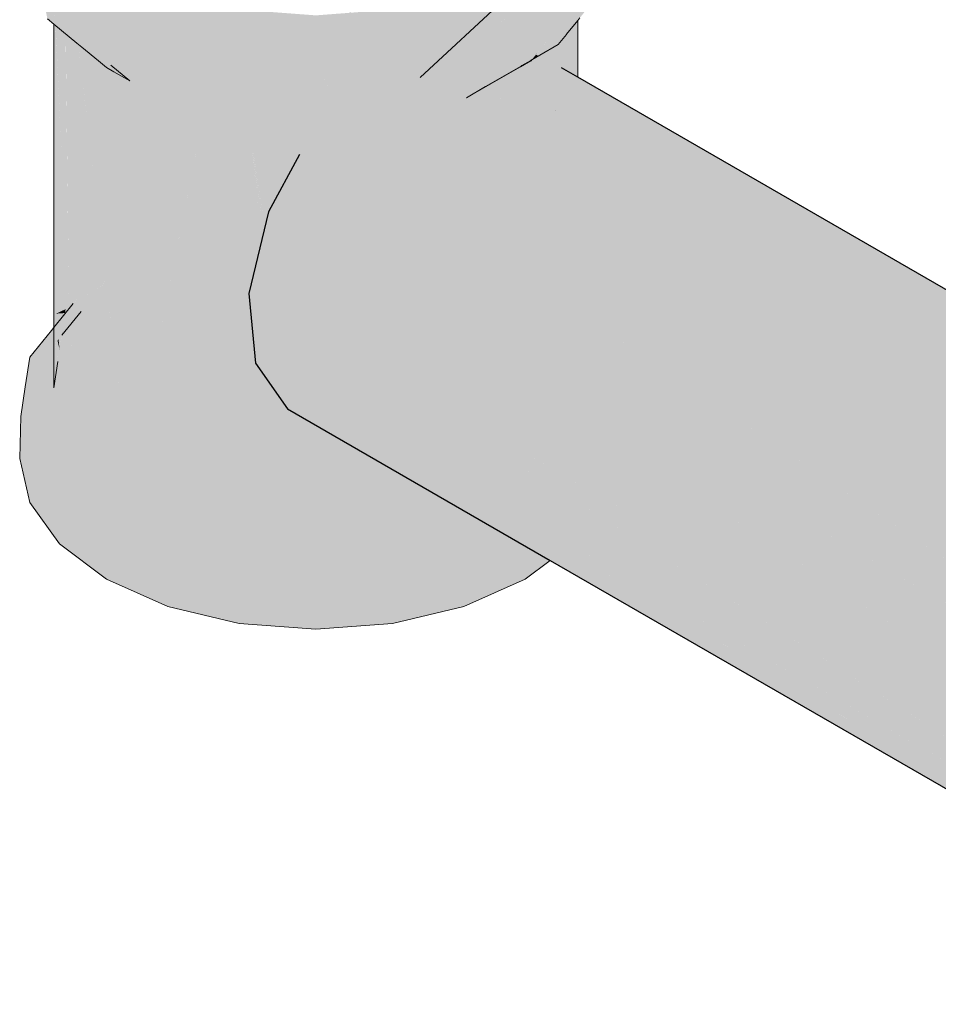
# Model space of a CAD drawing. Header units: millimetres. Extents: x 2 to 902, y -447 to 199.
# Tile 454 of 656: x 105.587 to 105.845, y 97.423 to 97.7. Entities that reach past the tile are written whole.
import ezdxf

# ---------------------------------------------------------------- set-up
doc = ezdxf.new("R2010")
doc.units = ezdxf.units.MM
doc.header["$MEASUREMENT"] = 0
for name, color, linetype, lineweight in [('AF-Colunas', 4, 'Continuous', 13), ('AF-Condutos', 4, 'Continuous', 25), ('AF-Indicação coluna', 5, 'Continuous', 13)]:
    doc.layers.add(name, color=color, linetype=linetype, lineweight=lineweight)

msp = doc.modelspace()

# ---------------------------------------------------------------- hatches: boundary and pattern name
at = {"layer": 'AF-Colunas', "linetype": 'Continuous'}
for points in [[(105.58952, 97.56459), (105.59784, 97.55299), (105.61107, 97.54302), (105.62833, 97.53539), (105.64841, 97.53059), (105.66996, 97.52895), (105.69152, 97.53058), (105.71161, 97.53539), (105.72886, 97.54303), (105.73592, 97.54834), (105.73201, 97.5506), (105.72834, 97.55272), (105.72224, 97.55624), (105.71875, 97.55826), (105.71775, 97.55365), (105.71875, 97.55826), (105.71463, 97.56064), (105.71095, 97.56276), (105.70465, 97.55012), (105.71095, 97.56276), (105.708, 97.56446), (105.71239, 97.56565), (105.70163, 97.667), (105.70129, 97.66693), (105.70163, 97.667), (105.70169, 97.66643), (105.71239, 97.56565), (105.71239, 97.66939), (105.70333, 97.66738), (105.71239, 97.66939), (105.71239, 97.67261), (105.71239, 97.56565), (105.72148, 97.57089), (105.71286, 97.67288), (105.71345, 97.66593), (105.72148, 97.57089), (105.72148, 97.67786), (105.72132, 97.67777), (105.72148, 97.67786), (105.72148, 97.67801), (105.72191, 97.67865), (105.73046, 97.57743), (105.73046, 97.6888), (105.73046, 97.57743), (105.73057, 97.68893), (105.73046, 97.68887), (105.72761, 97.68722), (105.72148, 97.68369), (105.71239, 97.67845), (105.70075, 97.67531), (105.70075, 97.66681), (105.70075, 97.67531), (105.71239, 97.67845), (105.71775, 97.68165), (105.72774, 97.68742), (105.72798, 97.68756), (105.72792, 97.68769), (105.72796, 97.68774), (105.7248, 97.69522), (105.72796, 97.68774), (105.72798, 97.68756), (105.73046, 97.68899), (105.73046, 97.69006), (105.73046, 97.68899), (105.73071, 97.68913), (105.73075, 97.68915), (105.73218, 97.69095), (105.73164, 97.69127), (105.73046, 97.69014), (105.73164, 97.69127), (105.73067, 97.69183), (105.73046, 97.6915), (105.72799, 97.6878), (105.72717, 97.69385), (105.72799, 97.6878), (105.73046, 97.6915), (105.73067, 97.69183), (105.73046, 97.69195), (105.73067, 97.69183), (105.73164, 97.69127), (105.73114, 97.69252), (105.73046, 97.69268), (105.7283, 97.6932), (105.72656, 97.69861), (105.71967, 97.69818), (105.72656, 97.69861), (105.7283, 97.6932), (105.73046, 97.69268), (105.73114, 97.69252), (105.73046, 97.6942), (105.73114, 97.69252), (105.73164, 97.69127), (105.73218, 97.69095), (105.73601, 97.69569), (105.73384, 97.69659), (105.73601, 97.69569), (105.73437, 97.69738), (105.73046, 97.69798), (105.73437, 97.69738), (105.73046, 97.69831), (105.72861, 97.69874), (105.73046, 97.69831), (105.73046, 97.69886), (105.73046, 97.69831), (105.73437, 97.69738), (105.73278, 97.69901), (105.73046, 97.70139), (105.73437, 97.69738), (105.73601, 97.69569), (105.73219, 97.69095), (105.73075, 97.68915), (105.73302, 97.69047), (105.7382, 97.69345), (105.74013, 97.70078), (105.7395, 97.70001), (105.73665, 97.70081), (105.7395, 97.70001), (105.74096, 97.70728), (105.73046, 97.70257), (105.72886, 97.70303), (105.71891, 97.69862), (105.71761, 97.69805), (105.72886, 97.70303), (105.73046, 97.70257), (105.74096, 97.70728), (105.73046, 97.70359), (105.73046, 97.70423), (105.73046, 97.70359), (105.74096, 97.70728), (105.74209, 97.71298), (105.73046, 97.71687), (105.74209, 97.71298), (105.7395, 97.70001), (105.74013, 97.70078), (105.7382, 97.69345), (105.74049, 97.69629), (105.74094, 97.699), (105.74088, 97.69889), (105.74094, 97.699), (105.74145, 97.70241), (105.74255, 97.70977), (105.74142, 97.70237), (105.74016, 97.70082), (105.74142, 97.70237), (105.74255, 97.70977), (105.74261, 97.71018), (105.74328, 97.71464), (105.74366, 97.71715), (105.74328, 97.71464), (105.74261, 97.71018), (105.74366, 97.71517), (105.74261, 97.71018), (105.74366, 97.70451), (105.74356, 97.70502), (105.74261, 97.71018), (105.74145, 97.70241), (105.74094, 97.699), (105.74049, 97.69629), (105.74054, 97.69636), (105.74366, 97.70023), (105.7443, 97.70102), (105.75041, 97.70859), (105.75042, 97.72459), (105.7449, 97.72544), (105.74366, 97.72563), (105.73046, 97.72767), (105.73046, 97.72634), (105.73046, 97.72767), (105.75042, 97.72459), (105.75041, 97.70859), (105.75167, 97.71691), (105.75294, 97.72524), (105.75325, 97.73703), (105.75041, 97.74947), (105.74209, 97.76107), (105.73046, 97.76983), (105.73046, 97.75719), (105.73046, 97.74771), (105.73046, 97.74638), (105.73046, 97.74567), (105.73046, 97.7403), (105.73046, 97.73436), (105.73091, 97.73037), (105.7312, 97.73703), (105.73046, 97.73375), (105.72912, 97.72788), (105.72301, 97.71936), (105.71327, 97.71203), (105.70059, 97.70642), (105.71184, 97.69768), (105.70059, 97.70642), (105.70947, 97.69753), (105.71161, 97.69539), (105.70465, 97.67812), (105.71161, 97.69539), (105.70947, 97.69753), (105.70744, 97.69957), (105.70322, 97.69713), (105.70148, 97.69613), (105.69212, 97.69073), (105.69165, 97.69045), (105.69152, 97.69038), (105.69154, 97.67459), (105.68909, 97.67217), (105.68997, 97.66442), (105.70075, 97.56865), (105.70075, 97.56251), (105.69154, 97.54659), (105.70075, 97.56251), (105.70075, 97.56865), (105.68997, 97.66442), (105.68992, 97.66441), (105.70005, 97.56906), (105.68992, 97.66441), (105.68997, 97.66442), (105.68909, 97.67217), (105.6763, 97.67153), (105.67954, 97.66211), (105.68909, 97.66422), (105.68909, 97.57538), (105.68909, 97.66182), (105.68909, 97.66422), (105.67954, 97.66211), (105.6763, 97.67153), (105.67755, 97.66217), (105.67761, 97.66168), (105.67755, 97.66217), (105.6763, 97.67153), (105.67737, 97.66217), (105.67743, 97.66164), (105.68714, 97.57651), (105.67737, 97.66217), (105.6763, 97.67153), (105.6763, 97.6622), (105.6763, 97.67153), (105.66599, 97.66252), (105.6654, 97.66253), (105.66472, 97.66256), (105.6643, 97.66392), (105.66463, 97.66256), (105.66487, 97.66154), (105.66463, 97.66256), (105.6643, 97.66392), (105.6645, 97.66256), (105.6647, 97.66123), (105.6763, 97.58276), (105.68909, 97.55937), (105.67712, 97.54585), (105.68909, 97.55937), (105.6763, 97.55873), (105.66271, 97.54513), (105.6763, 97.55873), (105.68448, 97.55914), (105.68909, 97.55937), (105.6763, 97.58276), (105.6763, 97.57075), (105.6763, 97.58276), (105.6647, 97.66123), (105.6645, 97.66256), (105.6643, 97.66392), (105.66446, 97.66256), (105.66463, 97.66109), (105.67337, 97.58446), (105.67467, 97.57308), (105.6647, 97.58723), (105.67467, 97.57308), (105.67337, 97.58446), (105.66463, 97.66109), (105.66446, 97.66256), (105.66351, 97.67089), (105.66127, 97.66266), (105.66351, 97.66259), (105.66351, 97.65901), (105.66351, 97.59015), (105.66351, 97.58892), (105.66351, 97.59015), (105.66351, 97.65901), (105.66351, 97.66012), (105.66351, 97.66259), (105.66127, 97.66266), (105.66351, 97.67089), (105.66268, 97.67102), (105.66071, 97.66268), (105.66112, 97.66266), (105.66071, 97.66268), (105.6608, 97.66091), (105.65697, 97.64685), (105.66033, 97.66105), (105.65697, 97.64685), (105.6608, 97.66091), (105.66071, 97.66268), (105.66268, 97.67102), (105.66066, 97.66268), (105.66268, 97.67102), (105.65109, 97.6728), (105.65897, 97.66273), (105.66027, 97.66107), (105.65897, 97.66273), (105.65412, 97.66288), (105.65897, 97.66273), (105.65109, 97.6728), (105.65314, 97.66316), (105.6532, 97.6629), (105.65314, 97.66316), (105.65109, 97.6728), (105.65251, 97.66335), (105.65262, 97.66292), (105.65672, 97.64638), (105.6557, 97.64216), (105.65672, 97.64638), (105.65262, 97.66292), (105.65251, 97.66335), (105.65109, 97.6728), (105.65235, 97.6634), (105.65243, 97.66293), (105.65258, 97.66292), (105.65243, 97.66293), (105.65542, 97.64397), (105.65242, 97.66293), (105.65218, 97.66294), (105.65505, 97.64327), (105.65537, 97.64083), (105.65505, 97.64327), (105.65216, 97.66294), (105.65442, 97.6421), (105.65481, 97.63849), (105.66205, 97.591), (105.65481, 97.63849), (105.65957, 97.59452), (105.65303, 97.6038), (105.65109, 97.62315), (105.65109, 97.60655), (105.65308, 97.6033), (105.65109, 97.60655), (105.65109, 97.59732), (105.6538, 97.59576), (105.65981, 97.59229), (105.6538, 97.59576), (105.65109, 97.59732), (105.65476, 97.58573), (105.65109, 97.59732), (105.65109, 97.56), (105.65732, 97.55904), (105.66351, 97.55809), (105.64875, 97.54729), (105.63476, 97.54945), (105.62291, 97.55424), (105.61107, 97.55902), (105.60278, 97.56586), (105.61107, 97.55902), (105.62291, 97.55424), (105.63476, 97.54945), (105.64875, 97.54729), (105.66351, 97.55809), (105.65109, 97.56), (105.65109, 97.66377), (105.63951, 97.66717), (105.65109, 97.66377), (105.65109, 97.62401), (105.65109, 97.62315), (105.65115, 97.62339), (105.65109, 97.62315), (105.65303, 97.6038), (105.65234, 97.62831), (105.65303, 97.6038), (105.65957, 97.59452), (105.65481, 97.63849), (105.6521, 97.66347), (105.65218, 97.66294), (105.65242, 97.66293), (105.65235, 97.6634), (105.65109, 97.6728), (105.65135, 97.66369), (105.65109, 97.6728), (105.66351, 97.67089), (105.67104, 97.67126), (105.67007, 97.67122), (105.66876, 97.66878), (105.67007, 97.67122), (105.66351, 97.67089), (105.6643, 97.66392), (105.66449, 97.66412), (105.66715, 97.66579), (105.66449, 97.66412), (105.6643, 97.66392), (105.66472, 97.66256), (105.6654, 97.66253), (105.66599, 97.66252), (105.6763, 97.67153), (105.67177, 97.67206), (105.6763, 97.67153), (105.68909, 97.67217), (105.69154, 97.67459), (105.67712, 97.67385), (105.67323, 97.67366), (105.66271, 97.67313), (105.64875, 97.67529), (105.66271, 97.67313), (105.67323, 97.67366), (105.67712, 97.67385), (105.69154, 97.67459), (105.69152, 97.69038), (105.69165, 97.69045), (105.69212, 97.69073), (105.70148, 97.69613), (105.70322, 97.69713), (105.70744, 97.69957), (105.70059, 97.70642), (105.69497, 97.69661), (105.69152, 97.69058), (105.69117, 97.69018), (105.69152, 97.69058), (105.68853, 97.69036), (105.68821, 97.69), (105.68522, 97.68674), (105.68821, 97.69), (105.68853, 97.69036), (105.66996, 97.68895), (105.67406, 97.6803), (105.67585, 97.67652), (105.66996, 97.68895), (105.69152, 97.69058), (105.70059, 97.70642), (105.68582, 97.70288), (105.66997, 97.70168), (105.64841, 97.69059), (105.63476, 97.67745), (105.6387, 97.67473), (105.6387, 97.66741), (105.6387, 97.56193), (105.6387, 97.66591), (105.6387, 97.66741), (105.6387, 97.67473), (105.63476, 97.67745), (105.64841, 97.69059), (105.66997, 97.70168), (105.65412, 97.70288), (105.63935, 97.70641), (105.62833, 97.69539), (105.63935, 97.70641), (105.62667, 97.71203), (105.61693, 97.71935), (105.60882, 97.71665), (105.60882, 97.71614), (105.60882, 97.71262), (105.60882, 97.71042), (105.60882, 97.71262), (105.60882, 97.71614), (105.60882, 97.71665), (105.60022, 97.71378), (105.60063, 97.7129), (105.60205, 97.70981), (105.60882, 97.70472), (105.60205, 97.70981), (105.60063, 97.7129), (105.60022, 97.71378), (105.60882, 97.71665), (105.60882, 97.71824), (105.60882, 97.71665), (105.61306, 97.71806), (105.61693, 97.71935), (105.61258, 97.72018), (105.60882, 97.71835), (105.61258, 97.72018), (105.60882, 97.7209), (105.60008, 97.71408), (105.60882, 97.7209), (105.59577, 97.72339), (105.60882, 97.7209), (105.60882, 97.72728), (105.60882, 97.7209), (105.61693, 97.71935), (105.61082, 97.72788), (105.60882, 97.72757), (105.61082, 97.72788), (105.60882, 97.73662), (105.60873, 97.73703), (105.59484, 97.72541), (105.60873, 97.73703), (105.59391, 97.72743), (105.58952, 97.72459), (105.59784, 97.71299), (105.59628, 97.71516), (105.58952, 97.72459), (105.58963, 97.72409), (105.59628, 97.70972), (105.5967, 97.70881), (105.59686, 97.7084), (105.5996, 97.70253), (105.59686, 97.7084), (105.60278, 97.69386), (105.60173, 97.69793), (105.60171, 97.69801), (105.60313, 97.69521), (105.60363, 97.6948), (105.60718, 97.69873), (105.60489, 97.69377), (105.6076, 97.69783), (105.60882, 97.70054), (105.6076, 97.69783), (105.60882, 97.69966), (105.61107, 97.70302), (105.60882, 97.69966), (105.6076, 97.69783), (105.60882, 97.69518), (105.61107, 97.69032), (105.61231, 97.68765), (105.61499, 97.68544), (105.62291, 97.68224), (105.61295, 97.68627), (105.61499, 97.68544), (105.61231, 97.68765), (105.61107, 97.69032), (105.60882, 97.69518), (105.6076, 97.69783), (105.60882, 97.6946), (105.6076, 97.69783), (105.60489, 97.69377), (105.60882, 97.69052), (105.61107, 97.68867), (105.60882, 97.69052), (105.60489, 97.69377), (105.60882, 97.68947), (105.60489, 97.69377), (105.60718, 97.69873), (105.60363, 97.6948), (105.60313, 97.69521), (105.60171, 97.69801), (105.60224, 97.69595), (105.60294, 97.69537), (105.60224, 97.69595), (105.60278, 97.69386), (105.60418, 97.69271), (105.60335, 97.69449), (105.60418, 97.69271), (105.60882, 97.68888), (105.61107, 97.68702), (105.61315, 97.68583), (105.61767, 97.68323), (105.61767, 97.67936), (105.61767, 97.6736), (105.63143, 97.66955), (105.6332, 97.66903), (105.63143, 97.66955), (105.61767, 97.6736), (105.61767, 97.57043), (105.63687, 97.66568), (105.6373, 97.66782), (105.63717, 97.66716), (105.61767, 97.57043), (105.6111, 97.62615), (105.61099, 97.62712), (105.60959, 97.6254), (105.60937, 97.62512), (105.60294, 97.62132), (105.60382, 97.61826), (105.60294, 97.62132), (105.60294, 97.61717), (105.60294, 97.62132), (105.6006, 97.61918), (105.60089, 97.61463), (105.60294, 97.58257), (105.59448, 97.5727), (105.60294, 97.58257), (105.60036, 97.61398), (105.60083, 97.61455), (105.60053, 97.61909), (105.6006, 97.61918), (105.60055, 97.6199), (105.5996, 97.69649), (105.5996, 97.61934), (105.5996, 97.61794), (105.5996, 97.61889), (105.59945, 97.61793), (105.59942, 97.61772), (105.59881, 97.61367), (105.59851, 97.61169), (105.5996, 97.61304), (105.59851, 97.61169), (105.5979, 97.60764), (105.59732, 97.6102), (105.59773, 97.60652), (105.59732, 97.6102), (105.59668, 97.60941), (105.59741, 97.60445), (105.5996, 97.58973), (105.59075, 97.58078), (105.5996, 97.58973), (105.59667, 97.60942), (105.59628, 97.5969), (105.59739, 97.60429), (105.587, 97.58884), (105.58668, 97.57703)], [(105.59628, 97.7097), (105.58963, 97.72409), (105.59448, 97.70071), (105.59628, 97.69922), (105.59669, 97.70878), (105.59628, 97.7073), (105.5967, 97.70881)], [(105.59628, 97.69922), (105.60278, 97.69386), (105.5967, 97.70881)], [(105.59628, 97.60894), (105.59667, 97.60942), (105.59683, 97.61452), (105.59694, 97.61776), (105.59836, 97.663), (105.59694, 97.61776), (105.5996, 97.61901), (105.5996, 97.61934), (105.5996, 97.67109), (105.5996, 97.672), (105.5996, 97.69649), (105.59941, 97.69664), (105.59678, 97.69881), (105.59839, 97.66402), (105.59677, 97.69882), (105.59833, 97.66363), (105.59677, 97.69882), (105.59636, 97.69916), (105.59669, 97.65279), (105.59669, 97.65215), (105.59669, 97.65279), (105.59636, 97.69916), (105.59628, 97.69922), (105.59628, 97.65012), (105.59628, 97.64948), (105.59628, 97.61738), (105.59628, 97.61383)], [(105.74121, 97.68575), (105.74142, 97.68562), (105.74232, 97.6851), (105.74246, 97.68502), (105.74245, 97.69872), (105.74142, 97.69745), (105.74118, 97.69715), (105.74067, 97.68605), (105.74142, 97.58957)], [(105.74311, 97.68464), (105.74336, 97.6845), (105.7435, 97.69969), (105.7435, 97.70003), (105.74321, 97.69967), (105.74255, 97.69885), (105.74245, 97.69872), (105.74246, 97.68502), (105.74255, 97.68497)], [(105.7435, 97.70003), (105.74336, 97.6845), (105.74353, 97.6844)], [(105.74366, 97.6997), (105.74366, 97.70023), (105.7435, 97.70003)], [(105.74353, 97.6844), (105.74366, 97.68433), (105.74366, 97.6997), (105.7435, 97.70003), (105.7435, 97.69969)], [(105.60055, 97.6199), (105.6006, 97.61918), (105.60175, 97.62061), (105.60294, 97.62208), (105.61099, 97.62712), (105.61048, 97.63143), (105.60315, 97.69356), (105.60294, 97.69373), (105.60289, 97.69377), (105.59967, 97.69643), (105.59962, 97.69647)], [(105.73598, 97.69565), (105.73075, 97.68915), (105.73601, 97.69569)], [(105.73598, 97.58285), (105.74067, 97.68605), (105.74109, 97.69512), (105.74118, 97.69715), (105.7382, 97.69345), (105.73598, 97.69217), (105.73598, 97.69071), (105.73808, 97.68755), (105.73598, 97.69071), (105.73598, 97.68876), (105.73598, 97.69206), (105.73582, 97.69208), (105.73581, 97.69196), (105.73582, 97.68886)], [(105.61767, 97.57043), (105.61364, 97.68223), (105.61767, 97.57043), (105.61767, 97.67606), (105.61767, 97.67936), (105.6154, 97.68098), (105.61767, 97.67936), (105.61767, 97.68158), (105.61354, 97.68499), (105.61767, 97.68158), (105.61767, 97.68323), (105.61231, 97.68765), (105.61316, 97.6858), (105.60315, 97.69356), (105.60365, 97.68935)], [(105.73568, 97.68894), (105.73582, 97.69208), (105.73302, 97.69047), (105.73075, 97.68915), (105.73057, 97.68893), (105.73057, 97.57613), (105.73598, 97.58285), (105.73582, 97.68886), (105.73581, 97.69196)], [(105.73598, 97.69217), (105.73582, 97.69208), (105.73598, 97.69206)], [(105.72798, 97.68756), (105.72796, 97.68774), (105.72792, 97.68769)], [(105.73046, 97.57743), (105.72194, 97.67823), (105.72191, 97.67865), (105.72148, 97.67801), (105.72148, 97.67766)], [(105.73046, 97.57736), (105.72148, 97.67766), (105.72148, 97.57089)], [(105.60294, 97.62208), (105.60957, 97.62538), (105.61095, 97.6271)], [(105.60294, 97.62132), (105.60959, 97.6254), (105.60294, 97.62206), (105.60178, 97.62063), (105.60064, 97.61922)], [(105.60294, 97.62132), (105.60935, 97.62511), (105.60957, 97.62538)], [(105.59565, 97.61305), (105.58953, 97.60548), (105.58826, 97.59716), (105.587, 97.58884), (105.59628, 97.60264), (105.59628, 97.60342), (105.59628, 97.60852), (105.59628, 97.61014), (105.59851, 97.61167), (105.60394, 97.6184), (105.59628, 97.61154), (105.59628, 97.61346), (105.59628, 97.6136)], [(105.59628, 97.61383), (105.59565, 97.61305), (105.59628, 97.6136), (105.60175, 97.62061)], [(105.59694, 97.61776), (105.59944, 97.61793), (105.59958, 97.61888), (105.5996, 97.61901)], [(105.60089, 97.61463), (105.6006, 97.61917), (105.60053, 97.61908)], [(105.60083, 97.61455), (105.60089, 97.61463), (105.60053, 97.61909)], [(105.60064, 97.61922), (105.60178, 97.62063), (105.6006, 97.61918)], [(105.59683, 97.61452), (105.59667, 97.60942), (105.59731, 97.61021), (105.59762, 97.61059), (105.59881, 97.61367), (105.59942, 97.61772), (105.5972, 97.61497), (105.59945, 97.61793), (105.59694, 97.61776)], [(105.5972, 97.61497), (105.5994, 97.6177), (105.59943, 97.6179)], [(105.59762, 97.61059), (105.5979, 97.60766), (105.5985, 97.61168), (105.59879, 97.61362)], [(105.59879, 97.61362), (105.5985, 97.61168), (105.59881, 97.61367)], [(105.60294, 97.58257), (105.60083, 97.61455), (105.60036, 97.61398)], [(105.60294, 97.58257), (105.60089, 97.61462), (105.60083, 97.61455)], [(105.5979, 97.60766), (105.59762, 97.61057), (105.59732, 97.6102)], [(105.59628, 97.5969), (105.59628, 97.59698), (105.59667, 97.6094), (105.59628, 97.60894), (105.59628, 97.60892), (105.59628, 97.59696)]]:
    msp.add_hatch(color=4, dxfattribs=at).paths.add_polyline_path(points)
at = {"layer": 'AF-Condutos', "linetype": 'Continuous'}
for points in [[(105.60889, 97.73634), (105.60888, 97.73058), (105.60973, 97.7294), (105.61082, 97.72788), (105.6121, 97.72608), (105.61228, 97.72584), (105.61372, 97.72383), (105.6154, 97.7205), (105.6154, 97.72149), (105.6154, 97.77429), (105.6154, 97.72148), (105.61555, 97.72039), (105.61592, 97.72011), (105.61693, 97.71935), (105.62489, 97.71336), (105.62513, 97.71319), (105.62667, 97.71203), (105.62896, 97.71101), (105.63143, 97.70845), (105.63104, 97.71009), (105.63143, 97.70992), (105.63143, 97.78636), (105.63143, 97.80782), (105.63143, 101.80155), (105.6158, 97.78607), (105.61576, 97.77456), (105.61555, 97.72127), (105.61576, 97.77456), (105.61576, 97.78601), (105.6154, 101.81298), (105.6154, 97.7855), (105.6154, 97.86316), (105.6154, 101.81298), (105.60905, 97.83528), (105.6154, 101.81298), (105.61576, 97.77456), (105.63143, 101.80155), (105.63143, 97.70992), (105.63165, 97.70982), (105.63164, 97.70825), (105.6325, 97.70804), (105.63935, 97.70641), (105.65412, 97.70288), (105.65412, 101.79488), (105.65412, 97.66288), (105.67954, 101.7941), (105.67954, 97.66211), (105.70333, 101.79938), (105.70333, 97.7065), (105.7035, 97.70668), (105.72132, 101.80977), (105.72132, 97.67777), (105.73046, 101.8235), (105.72912, 101.83818), (105.66997, 101.82903), (105.72912, 101.83818), (105.71756, 101.85128), (105.69777, 101.86054), (105.67318, 101.86434), (105.64802, 101.86203), (105.62667, 101.85403), (105.6128, 101.8417), (105.60882, 101.82718), (105.60882, 97.83429), (105.60895, 97.83486), (105.60882, 97.83429), (105.60882, 97.77635), (105.60882, 97.73662), (105.60889, 97.73634), (105.60895, 97.77653), (105.60894, 97.76943)], [(105.70346, 97.69715), (105.70335, 97.67324), (105.72132, 97.68359)], [(105.73194, 97.69066), (105.73071, 97.68913), (105.73263, 97.69024)], [(105.73219, 97.69095), (105.73218, 97.69095), (105.73194, 97.69066)], [(105.73046, 97.68887), (105.72931, 97.68833), (105.72774, 97.68742), (105.72389, 97.68519), (105.72765, 97.68729), (105.72389, 97.68519), (105.72271, 97.68452), (105.72281, 97.68445), (105.72399, 97.68513), (105.72761, 97.68722), (105.72944, 97.68828)], [(105.73037, 97.68893), (105.72931, 97.68833), (105.73046, 97.68891), (105.73046, 97.68899)], [(105.73046, 97.68891), (105.73051, 97.68889), (105.73071, 97.68913)], [(105.73046, 97.68899), (105.73046, 97.68891), (105.73071, 97.68913)], [(105.73913, 97.68694), (105.73903, 97.68632), (105.73885, 97.68511), (105.73877, 97.68513), (105.73046, 97.6814), (105.72797, 97.68161), (105.73046, 97.68049), (105.73757, 97.67729), (105.73046, 97.68049), (105.72797, 97.68161), (105.72757, 97.68138), (105.72267, 97.67854), (105.72241, 97.6784), (105.72179, 97.67804), (105.72102, 97.67708), (105.73046, 97.67592), (105.72097, 97.67709), (105.73046, 97.67453), (105.73277, 97.67391), (105.73688, 97.6728), (105.7372, 97.67489), (105.73688, 97.6728), (105.737, 97.67276), (105.73732, 97.67492), (105.73723, 97.67508), (105.73046, 97.6766), (105.73734, 97.67505), (105.73046, 97.67951), (105.73724, 97.67512), (105.73734, 97.67505), (105.73767, 97.67724), (105.73734, 97.67505), (105.73749, 97.67496), (105.73765, 97.67499), (105.74048, 97.67562), (105.73765, 97.67499), (105.73749, 97.67496), (105.73734, 97.67505), (105.73732, 97.67492), (105.737, 97.67276), (105.73277, 97.67391), (105.73046, 97.67453), (105.73046, 97.67339), (105.73046, 97.67453), (105.72097, 97.67709), (105.71634, 97.67026), (105.71999, 97.67107), (105.73046, 97.67183), (105.73046, 97.67167), (105.73046, 97.67183), (105.71999, 97.67107), (105.71634, 97.67026), (105.71599, 97.66975), (105.71633, 97.67026), (105.72042, 97.67641), (105.71525, 97.67002), (105.71491, 97.6696), (105.71562, 97.66919), (105.73046, 97.66062), (105.7348, 97.65811), (105.73465, 97.6582), (105.71348, 97.66784), (105.73402, 97.6541), (105.73419, 97.65399), (105.73401, 97.65403), (105.7058, 97.65833), (105.73347, 97.65053), (105.69977, 97.65088), (105.73078, 97.63298), (105.73366, 97.65047), (105.73078, 97.63298), (105.69821, 97.64894), (105.72995, 97.62756), (105.7302, 97.62739), (105.73101, 97.63284), (105.7302, 97.62739), (105.72993, 97.62746), (105.68797, 97.63629), (105.72925, 97.62297), (105.68358, 97.63087), (105.72664, 97.60601), (105.72952, 97.62288), (105.72664, 97.60601), (105.72696, 97.60582), (105.74366, 97.59618), (105.96234, 97.46993), (105.96272, 97.47073), (105.74366, 97.61832), (105.96084, 97.472), (105.96272, 97.47073), (105.96921, 97.48426), (105.97447, 97.49195), (105.97323, 97.49263), (105.97447, 97.49195), (105.97463, 97.49219), (105.97337, 97.49292), (105.74366, 97.62554), (105.97463, 97.49219), (105.9751, 97.49286), (105.74366, 97.64765), (105.98976, 97.51091), (105.74366, 97.653), (105.98976, 97.51091), (105.99025, 97.51144), (105.74366, 97.67097), (105.74366, 97.67378), (105.74366, 97.67632), (105.74366, 97.67378), (105.74366, 97.67097), (106.0042, 97.52336), (106.00461, 97.52366), (105.75225, 97.67823), (105.74366, 97.68349), (106.0127, 97.529), (105.74366, 97.68433)], [(105.72281, 97.68445), (105.72262, 97.68446), (105.72113, 97.6836), (105.72046, 97.68321), (105.71775, 97.68165), (105.71507, 97.68005), (105.7135, 97.67911), (105.71515, 97.68003), (105.72063, 97.6832)], [(105.74366, 97.68349), (106.00278, 97.52478), (106.00522, 97.5241), (106.01086, 97.52822), (106.01263, 97.52897), (106.01222, 97.52921), (106.01263, 97.52897), (106.0127, 97.529), (106.01227, 97.52924)], [(105.71339, 97.67914), (105.70589, 97.6748), (105.706, 97.67474), (105.71354, 97.6791)], [(105.71525, 97.67002), (105.72086, 97.67707), (105.71104, 97.67183), (105.71038, 97.67145), (105.70914, 97.67074), (105.70445, 97.66803), (105.70609, 97.66799), (105.71147, 97.66918), (105.71408, 97.66976), (105.71147, 97.66918), (105.70609, 97.66799), (105.70333, 97.66738), (105.70126, 97.66619), (105.69535, 97.66277), (105.69456, 97.66232), (105.69361, 97.66177), (105.69915, 97.66151), (105.7012, 97.66145), (105.69915, 97.66151), (105.69361, 97.66177), (105.69461, 97.66165), (105.69398, 97.66167), (105.69346, 97.66168), (105.69064, 97.66006), (105.68726, 97.6581), (105.69977, 97.65088), (105.69991, 97.65088), (105.73347, 97.65053), (105.7059, 97.65831), (105.7058, 97.65833), (105.70591, 97.65832), (105.70731, 97.66007), (105.70722, 97.66009), (105.70815, 97.66124), (105.70722, 97.66009), (105.73419, 97.65399), (105.72407, 97.66075), (105.71348, 97.66784), (105.71355, 97.66781), (105.73465, 97.6582), (105.71497, 97.66957), (105.71491, 97.6696), (105.71436, 97.66982), (105.71447, 97.66985), (105.71436, 97.66982), (105.71491, 97.6696)], [(105.72042, 97.67641), (105.72086, 97.67707), (105.71491, 97.6696)], [(105.72042, 97.67641), (105.71599, 97.66975), (105.72097, 97.67709)], [(105.73732, 97.67492), (105.73734, 97.67505), (105.73723, 97.67508)], [(105.74366, 97.67097), (105.98898, 97.51226), (105.99025, 97.51144), (105.99117, 97.51241), (105.99562, 97.5171), (106.00408, 97.52327), (106.00237, 97.52423), (106.00408, 97.52327), (106.0042, 97.52336), (106.00247, 97.52434)], [(105.6654, 97.66253), (105.65672, 97.64638), (105.68932, 97.63795), (105.7302, 97.62739), (105.69821, 97.64894), (105.67863, 97.66213)], [(105.68221, 97.66101), (105.68118, 97.66042), (105.69821, 97.64894), (105.69831, 97.64889), (105.73078, 97.63298), (105.69987, 97.65082), (105.69977, 97.65088)], [(105.73401, 97.65403), (105.70731, 97.66007), (105.70591, 97.65832)], [(105.65115, 97.62339), (105.66914, 97.61301), (105.66936, 97.61296), (105.72582, 97.60066), (105.67253, 97.61688), (105.72582, 97.60066), (105.68253, 97.6293), (105.67232, 97.61695), (105.68253, 97.6293), (105.68239, 97.62939), (105.68254, 97.62931), (105.72664, 97.60601), (105.68372, 97.63079), (105.68358, 97.63087), (105.68377, 97.63084), (105.72925, 97.62297), (105.68812, 97.63624), (105.68797, 97.63629), (105.68813, 97.63626), (105.72993, 97.62746), (105.68947, 97.63791), (105.68932, 97.63795), (105.65672, 97.64638)], [(105.74366, 97.64765), (105.9736, 97.49386), (105.9751, 97.49286), (105.97648, 97.49488), (105.98141, 97.5021), (105.9896, 97.51075), (105.98795, 97.51167), (105.9896, 97.51075), (105.98976, 97.51091), (105.98807, 97.51185)], [(105.68239, 97.62939), (105.72582, 97.60066), (105.95296, 97.45039), (105.95515, 97.44894), (105.95986, 97.46477), (105.96224, 97.46972), (105.96146, 97.47015), (105.96224, 97.46972), (105.96234, 97.46993), (105.96153, 97.47039), (105.72664, 97.60601)], [(105.65115, 97.62339), (105.66876, 97.6122), (105.95047, 97.43319), (105.95257, 97.43185), (105.95397, 97.44497), (105.95487, 97.44799), (105.95433, 97.4483), (105.95488, 97.44803), (105.95434, 97.44835), (105.66932, 97.6129)], [(105.74011, 97.55149), (105.95176, 97.42436), (105.95196, 97.42621), (105.95245, 97.43077), (105.95132, 97.43142), (105.95245, 97.43077), (105.95247, 97.43092), (105.9513, 97.43159), (105.74164, 97.55264), (105.95247, 97.43092), (105.95257, 97.43185), (105.75119, 97.55982), (105.65115, 97.62339), (105.65303, 97.6038), (105.66205, 97.591), (105.73592, 97.54834), (105.9523, 97.42342), (105.95222, 97.42408)], [(105.66914, 97.61301), (105.72295, 97.58194), (105.95488, 97.44803), (105.95515, 97.44894), (105.72582, 97.60066)]]:
    msp.add_hatch(color=151, dxfattribs=at).paths.add_polyline_path(points)

# ---------------------------------------------------------------- linework, layer by layer
at = {"layer": 'AF-Colunas'}
for p, q in [((105.59448, 97.70071), (105.59628, 97.69922)), ((105.59628, 97.69922), (105.60278, 97.69386)), ((105.59628, 97.69922), (105.59628, 97.65012)), ((105.74054, 97.69636), (105.74366, 97.70023)), ((105.74366, 97.70023), (105.7443, 97.70102)), ((105.74366, 97.6997), (105.74366, 97.70023)), ((105.74366, 97.68433), (105.74366, 97.6997)), ((105.7382, 97.69345), (105.74049, 97.69629)), ((105.74049, 97.69629), (105.74054, 97.69636)), ((105.60278, 97.69386), (105.60418, 97.69271)), ((105.73302, 97.69047), (105.7382, 97.69345)), ((105.60418, 97.69271), (105.60882, 97.68888)), ((105.73075, 97.68915), (105.73302, 97.69047)), ((105.60882, 97.68888), (105.61107, 97.68702)), ((105.61767, 97.68323), (105.61231, 97.68765)), ((105.71775, 97.68165), (105.72774, 97.68742)), ((105.73046, 97.68887), (105.72761, 97.68722)), ((105.72774, 97.68742), (105.72798, 97.68756)), ((105.72798, 97.68756), (105.73046, 97.68899)), ((105.73046, 97.68899), (105.73071, 97.68913)), ((105.73057, 97.68893), (105.73046, 97.68887)), ((105.73075, 97.68915), (105.73057, 97.68893)), ((105.73071, 97.68913), (105.73075, 97.68915)), ((105.61107, 97.68702), (105.61315, 97.68583)), ((105.61315, 97.68583), (105.61767, 97.68323)), ((105.72761, 97.68722), (105.72148, 97.68369)), ((105.72148, 97.68369), (105.71239, 97.67845)), ((105.71239, 97.67845), (105.71775, 97.68165)), ((105.59628, 97.65012), (105.59628, 97.64948)), ((105.59628, 97.64948), (105.59628, 97.61738)), ((105.60175, 97.62061), (105.59628, 97.61383)), ((105.59851, 97.61167), (105.60394, 97.6184)), ((105.59628, 97.61738), (105.59628, 97.61383)), ((105.59565, 97.61305), (105.58953, 97.60548)), ((105.59628, 97.61383), (105.59565, 97.61305)), ((105.59628, 97.61383), (105.59628, 97.60894)), ((105.59628, 97.60894), (105.59628, 97.60892)), ((105.59628, 97.60892), (105.59628, 97.59696)), ((105.58953, 97.60548), (105.58826, 97.59716)), ((105.59628, 97.5969), (105.59739, 97.60429)), ((105.58826, 97.59716), (105.587, 97.58884)), ((105.59628, 97.59696), (105.59628, 97.5969)), ((105.587, 97.58884), (105.58668, 97.57703)), ((105.58668, 97.57703), (105.58952, 97.56459)), ((105.58952, 97.56459), (105.59784, 97.55299)), ((105.59784, 97.55299), (105.61107, 97.54302)), ((105.72886, 97.54303), (105.73592, 97.54834)), ((105.61107, 97.54302), (105.62833, 97.53539)), ((105.71161, 97.53539), (105.72886, 97.54303)), ((105.62833, 97.53539), (105.64841, 97.53059)), ((105.69152, 97.53058), (105.71161, 97.53539)), ((105.64841, 97.53059), (105.66996, 97.52895)), ((105.66996, 97.52895), (105.69152, 97.53058))]:
    msp.add_line(p, q, dxfattribs=at)
at = {"layer": 'AF-Condutos'}
for p, q in [((105.73219, 97.69095), (105.73218, 97.69095)), ((105.74366, 97.68433), (105.73913, 97.68694)), ((106.0127, 97.529), (105.74366, 97.68433)), ((105.6654, 97.66253), (105.65672, 97.64638)), ((105.65672, 97.64638), (105.65115, 97.62339)), ((105.65115, 97.62339), (105.65303, 97.6038)), ((105.65303, 97.6038), (105.66205, 97.591)), ((105.66205, 97.591), (105.73592, 97.54834)), ((105.73592, 97.54834), (105.9523, 97.42342))]:
    msp.add_line(p, q, dxfattribs=at)
at = {"layer": 'AF-Indicação coluna'}
msp.add_line((106.31047, 98.25009), (105.69932, 97.68421), dxfattribs=at)

doc.saveas('drawing.dxf')
